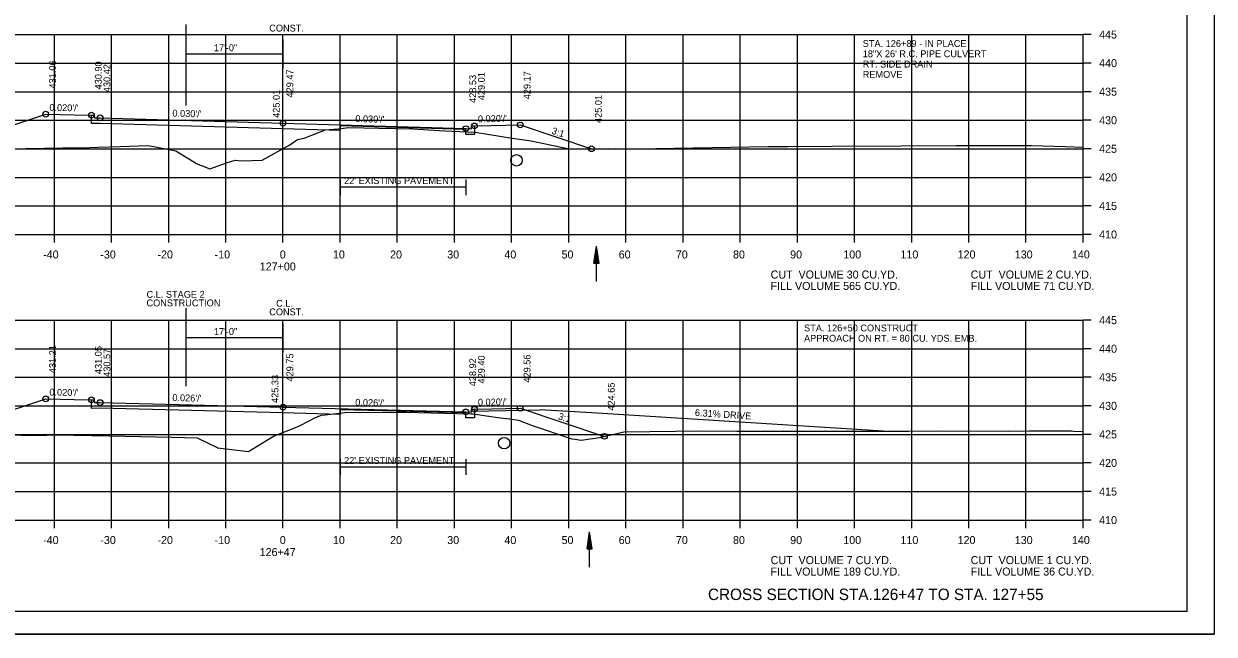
# Model space of a CAD drawing. Extents: x 1538688 to 1540766, y 656250 to 671912.
# Drawn here: x 1538812.8 to 1539021.1, y 660178 to 660284.8 of the extents above; entities that cross this region are included whole.
import ezdxf

# ---------------------------------------------------------------- set-up
doc = ezdxf.new("R2010")
doc.units = 0
for name, color, linetype in [('15', 7, 'Continuous'), ('16', 7, 'Continuous'), ('18', 7, 'Continuous'), ('20', 7, 'Continuous'), ('22', 7, 'Continuous'), ('26', 7, 'Continuous'), ('39', 7, 'Continuous'), ('41', 7, 'Continuous'), ('42', 7, 'Continuous'), ('7', 7, 'Continuous'), ('Borings', 7, 'Continuous'), ('Default', 7, 'Continuous'), ('Horizontal Alignment', 7, 'Continuous'), ('RipRap', 7, 'Continuous'), ('Wall Heights', 7, 'Continuous')]:
    doc.layers.add(name, color=color, linetype=linetype)

msp = doc.modelspace()

# ---------------------------------------------------------------- linework, layer by layer
at = {"layer": '15'}
for p, q in [((1538912.58, 660242.92), (1538913.03, 660245.92)), ((1538912.66, 660242.92), (1538913.03, 660245.42)), ((1538913.48, 660242.92), (1538913.03, 660245.92)), ((1538913.41, 660242.92), (1538913.03, 660245.42)), ((1538912.73, 660242.92), (1538913.03, 660244.9)), ((1538912.81, 660242.92), (1538913.03, 660244.4)), ((1538912.89, 660242.92), (1538913.03, 660243.9)), ((1538912.96, 660242.92), (1538913.03, 660243.39)), ((1538913.33, 660242.92), (1538913.03, 660244.9)), ((1538913.25, 660242.92), (1538913.03, 660244.4)), ((1538913.18, 660242.92), (1538913.03, 660243.9)), ((1538913.1, 660242.92), (1538913.03, 660243.39)), ((1538912.58, 660242.92), (1538913.48, 660242.92)), ((1538911.38, 660192.92), (1538911.83, 660195.92)), ((1538911.45, 660192.92), (1538911.83, 660195.42)), ((1538912.28, 660192.92), (1538911.83, 660195.92)), ((1538912.2, 660192.92), (1538911.83, 660195.42)), ((1538911.53, 660192.92), (1538911.83, 660194.91)), ((1538911.6, 660192.92), (1538911.83, 660194.41)), ((1538911.68, 660192.92), (1538911.83, 660193.9)), ((1538911.76, 660192.92), (1538911.83, 660193.4)), ((1538912.13, 660192.92), (1538911.83, 660194.91)), ((1538912.05, 660192.92), (1538911.83, 660194.41)), ((1538911.98, 660192.92), (1538911.83, 660193.9)), ((1538911.9, 660192.92), (1538911.83, 660193.4)), ((1538911.38, 660192.92), (1538912.28, 660192.92))]:
    msp.add_line(p, q, dxfattribs=at)
at = {"layer": '16'}
for p, q in [((1538891.18, 660217.04), (1538903.17, 660217.28)), ((1538913.16, 660216.68), (1538903.17, 660217.28)), ((1538963.18, 660213.52), (1538913.16, 660216.68))]:
    msp.add_line(p, q, dxfattribs=at)
at = {"layer": '18'}
for points in [[(1538803.43, 660262.82), (1538819.68, 660263.13), (1538822.95, 660263.13), (1538825.76, 660263.22), (1538829.71, 660263.36), (1538834.53, 660263.53), (1538835.6, 660263.39), (1538839.45, 660262.6), (1538843.04, 660260.39), (1538843.69, 660260.07), (1538844.03, 660259.97), (1538845.4, 660259.48), (1538848.27, 660260.5), (1538849.83, 660260.95), (1538850.91, 660260.84), (1538854.53, 660260.95), (1538859.37, 660263.63), (1538860.7, 660264.56), (1538861.86, 660264.84), (1538865.62, 660266.3), (1538867.82, 660266.48), (1538869.71, 660266.66), (1538874.98, 660266.58), (1538880.91, 660266.45), (1538886.52, 660266.13), (1538891.79, 660265.9), (1538898.29, 660264.83), (1538899.98, 660264.59), (1538901.63, 660264.37), (1538908.26, 660262.96), (1538915.16, 660262.99), (1538916.34, 660262.88), (1538923.41, 660262.99), (1538943.06, 660263.34), (1538946.44, 660263.36), (1538954.24, 660263.4), (1538966.36, 660263.48), (1538975.96, 660263.53), (1538978.87, 660263.52), (1538989.15, 660263.52), (1538995.12, 660263.37), (1538998.18, 660263.24)], [(1538801.36, 660213.08), (1538815.17, 660212.76), (1538818.6, 660212.88), (1538827.76, 660212.7), (1538838.74, 660212.47), (1538843.14, 660212.38), (1538846.64, 660210.65), (1538846.69, 660210.63), (1538846.73, 660210.63), (1538852.12, 660209.98), (1538855.96, 660212.32), (1538856.61, 660212.7), (1538859.98, 660213.98), (1538861.16, 660214.53), (1538863.87, 660215.93), (1538864.91, 660216.34), (1538865.57, 660216.41), (1538869.03, 660216.8), (1538878.02, 660216.84), (1538879.81, 660216.83), (1538881.76, 660216.77), (1538891.04, 660216.57), (1538891.42, 660216.55), (1538896.19, 660215.85), (1538897.81, 660215.68), (1538899.38, 660215.44), (1538901.78, 660214.52), (1538908.73, 660212.18), (1538909.28, 660212.11), (1538910.33, 660211.96), (1538911.93, 660212.17), (1538912.4, 660212.23), (1538913.89, 660212.5), (1538917.84, 660213.39), (1538931.42, 660213.59), (1538937.6, 660213.53), (1538950.74, 660213.5), (1538955.21, 660213.54), (1538967.7, 660213.51), (1538973.62, 660213.58), (1538985.05, 660213.55), (1538988.8, 660213.56), (1538996.13, 660213.59), (1538996.48, 660213.54), (1538998.18, 660213.48)]]:
    msp.add_lwpolyline(points, dxfattribs=at)
at = {"layer": '20'}
for points in [[(1538784.31, 660262.75), (1538791.09, 660260.49), (1538816.67, 660269.02), (1538821.67, 660268.92), (1538824.67, 660268.86), (1538825.17, 660268.86), (1538825.18, 660268.36), (1538826.18, 660268.38), (1538858.18, 660267.44), (1538890.18, 660266.49), (1538891.18, 660266.47), (1538891.19, 660266.97), (1538891.69, 660266.97), (1538894.69, 660267.03), (1538899.69, 660267.13), (1538912.16, 660262.97)], [(1538785.29, 660213.41), (1538792.33, 660211.07), (1538816.67, 660219.18), (1538821.67, 660219.08), (1538824.67, 660219.02), (1538825.17, 660219.02), (1538825.18, 660218.52), (1538826.18, 660218.54), (1538858.18, 660217.71), (1538890.18, 660216.89), (1538891.18, 660216.87), (1538891.19, 660217.37), (1538891.69, 660217.37), (1538894.69, 660217.43), (1538899.69, 660217.53), (1538914.42, 660212.62)]]:
    msp.add_lwpolyline(points, dxfattribs=at)
at = {"layer": '22'}
for p, q in [((1538718.18, 660282.96), (1538998.18, 660282.96)), ((1538818.18, 660247.96), (1538818.18, 660282.96)), ((1538828.18, 660247.96), (1538828.18, 660282.96)), ((1538838.18, 660247.96), (1538838.18, 660282.96)), ((1538848.18, 660247.96), (1538848.18, 660282.96)), ((1538858.18, 660247.96), (1538858.18, 660282.96)), ((1538868.18, 660247.96), (1538868.18, 660282.96)), ((1538878.18, 660247.96), (1538878.18, 660282.96)), ((1538888.18, 660247.96), (1538888.18, 660282.96)), ((1538898.18, 660247.96), (1538898.18, 660282.96)), ((1538908.18, 660247.96), (1538908.18, 660282.96)), ((1538918.18, 660247.96), (1538918.18, 660282.96)), ((1538928.18, 660247.96), (1538928.18, 660282.96)), ((1538938.18, 660247.96), (1538938.18, 660282.96)), ((1538948.18, 660247.96), (1538948.18, 660282.96)), ((1538958.18, 660247.96), (1538958.18, 660282.96)), ((1538968.18, 660247.96), (1538968.18, 660282.96)), ((1538978.18, 660247.96), (1538978.18, 660282.96)), ((1538988.18, 660247.96), (1538988.18, 660282.96)), ((1538998.18, 660247.96), (1538998.18, 660282.96)), ((1538718.18, 660277.96), (1538998.18, 660277.96)), ((1538718.18, 660272.96), (1538998.18, 660272.96)), ((1538718.18, 660267.96), (1538998.18, 660267.96)), ((1538718.18, 660262.96), (1538998.18, 660262.96)), ((1538718.18, 660257.96), (1538998.18, 660257.96)), ((1538718.18, 660252.96), (1538998.18, 660252.96)), ((1538718.18, 660247.96), (1538998.18, 660247.96)), ((1538718.18, 660232.96), (1538998.18, 660232.96)), ((1538818.18, 660197.96), (1538818.18, 660232.96)), ((1538828.18, 660197.96), (1538828.18, 660232.96)), ((1538838.18, 660197.96), (1538838.18, 660232.96)), ((1538848.18, 660197.96), (1538848.18, 660232.96)), ((1538858.18, 660197.96), (1538858.18, 660232.96)), ((1538868.18, 660197.96), (1538868.18, 660232.96)), ((1538878.18, 660197.96), (1538878.18, 660232.96)), ((1538888.18, 660197.96), (1538888.18, 660232.96)), ((1538898.18, 660197.96), (1538898.18, 660232.96)), ((1538908.18, 660197.96), (1538908.18, 660232.96)), ((1538918.18, 660197.96), (1538918.18, 660232.96)), ((1538928.18, 660197.96), (1538928.18, 660232.96)), ((1538938.18, 660197.96), (1538938.18, 660232.96)), ((1538948.18, 660197.96), (1538948.18, 660232.96)), ((1538958.18, 660197.96), (1538958.18, 660232.96)), ((1538968.18, 660197.96), (1538968.18, 660232.96)), ((1538978.18, 660197.96), (1538978.18, 660232.96)), ((1538988.18, 660197.96), (1538988.18, 660232.96)), ((1538998.18, 660197.96), (1538998.18, 660232.96)), ((1538718.18, 660227.96), (1538998.18, 660227.96)), ((1538718.18, 660222.96), (1538998.18, 660222.96)), ((1538718.18, 660217.96), (1538998.18, 660217.96)), ((1538718.18, 660212.96), (1538998.18, 660212.96)), ((1538718.18, 660207.96), (1538998.18, 660207.96)), ((1538718.18, 660202.96), (1538998.18, 660202.96)), ((1538718.18, 660197.96), (1538998.18, 660197.96))]:
    msp.add_line(p, q, dxfattribs=at)
at = {"layer": '26'}
msp.add_line((1538687.78, 660177.99), (1539021.11, 660177.99), dxfattribs=at)
msp.add_lwpolyline([(1538687.77, 660391.32), (1539021.11, 660391.32), (1539021.11, 660177.98), (1538687.77, 660177.98)], close=True, dxfattribs=at)
for centre in [(1538816.67, 660269.02), (1538824.67, 660268.86), (1538826.18, 660268.38), (1538858.18, 660267.44), (1538890.18, 660266.49), (1538891.69, 660266.97), (1538899.69, 660267.13), (1538912.16, 660262.97), (1538816.67, 660219.18), (1538824.67, 660219.02), (1538826.18, 660218.54), (1538858.18, 660217.71), (1538899.69, 660217.53), (1538890.18, 660216.89), (1538891.69, 660217.37), (1538914.42, 660212.62)]:
    msp.add_circle(centre, 0.5, dxfattribs=at)
at = {"layer": '39'}
for p, q in [((1538913.03, 660239.73), (1538913.03, 660245.92)), ((1538911.83, 660189.74), (1538911.83, 660195.92))]:
    msp.add_line(p, q, dxfattribs=at)
for centre in [(1538899.05, 660260.94), (1538896.87, 660211.42)]:
    msp.add_circle(centre, 1, dxfattribs=at)
at = {"layer": '7'}
for p, q in [((1538868.17, 660257.59), (1538868.17, 660254.84)), ((1538890.17, 660257.59), (1538890.17, 660254.84)), ((1538890.17, 660256.22), (1538868.17, 660256.22)), ((1538868.17, 660208.61), (1538868.17, 660205.86)), ((1538890.17, 660208.61), (1538890.17, 660205.86)), ((1538890.17, 660207.24), (1538868.17, 660207.24))]:
    msp.add_line(p, q, dxfattribs=at)
at = {"layer": 'Borings'}
for p, q in [((1538998.18, 660247.96), (1538998.18, 660282.96)), ((1538999.58, 660282.96), (1538998.18, 660282.96)), ((1538999.58, 660277.96), (1538998.18, 660277.96)), ((1538999.58, 660272.96), (1538998.18, 660272.96)), ((1538999.58, 660267.96), (1538998.18, 660267.96)), ((1538999.58, 660262.96), (1538998.18, 660262.96)), ((1538999.58, 660257.96), (1538998.18, 660257.96)), ((1538999.58, 660252.96), (1538998.18, 660252.96)), ((1538718.18, 660247.96), (1538998.18, 660247.96)), ((1538818.18, 660246.56), (1538818.18, 660247.96)), ((1538828.18, 660246.56), (1538828.18, 660247.96)), ((1538838.18, 660246.56), (1538838.18, 660247.96)), ((1538848.18, 660246.56), (1538848.18, 660247.96)), ((1538858.18, 660246.56), (1538858.18, 660247.96)), ((1538868.18, 660246.56), (1538868.18, 660247.96)), ((1538878.18, 660246.56), (1538878.18, 660247.96)), ((1538888.18, 660246.56), (1538888.18, 660247.96)), ((1538898.18, 660246.56), (1538898.18, 660247.96)), ((1538908.18, 660246.56), (1538908.18, 660247.96)), ((1538918.18, 660246.56), (1538918.18, 660247.96)), ((1538928.18, 660246.56), (1538928.18, 660247.96)), ((1538938.18, 660246.56), (1538938.18, 660247.96)), ((1538948.18, 660246.56), (1538948.18, 660247.96)), ((1538958.18, 660246.56), (1538958.18, 660247.96)), ((1538968.18, 660246.56), (1538968.18, 660247.96)), ((1538978.18, 660246.56), (1538978.18, 660247.96)), ((1538988.18, 660246.56), (1538988.18, 660247.96)), ((1538998.18, 660246.56), (1538998.18, 660247.96)), ((1538999.58, 660247.96), (1538998.18, 660247.96)), ((1538998.18, 660197.96), (1538998.18, 660232.96)), ((1538999.58, 660232.96), (1538998.18, 660232.96)), ((1538999.58, 660227.96), (1538998.18, 660227.96)), ((1538999.58, 660222.96), (1538998.18, 660222.96)), ((1538999.58, 660217.96), (1538998.18, 660217.96)), ((1538999.58, 660212.96), (1538998.18, 660212.96)), ((1538999.58, 660207.96), (1538998.18, 660207.96)), ((1538999.58, 660202.96), (1538998.18, 660202.96)), ((1538718.18, 660197.96), (1538998.18, 660197.96)), ((1538818.18, 660196.56), (1538818.18, 660197.96)), ((1538828.18, 660196.56), (1538828.18, 660197.96)), ((1538838.18, 660196.56), (1538838.18, 660197.96)), ((1538848.18, 660196.56), (1538848.18, 660197.96)), ((1538858.18, 660196.56), (1538858.18, 660197.96)), ((1538868.18, 660196.56), (1538868.18, 660197.96)), ((1538878.18, 660196.56), (1538878.18, 660197.96)), ((1538888.18, 660196.56), (1538888.18, 660197.96)), ((1538898.18, 660196.56), (1538898.18, 660197.96)), ((1538908.18, 660196.56), (1538908.18, 660197.96)), ((1538918.18, 660196.56), (1538918.18, 660197.96)), ((1538928.18, 660196.56), (1538928.18, 660197.96)), ((1538938.18, 660196.56), (1538938.18, 660197.96)), ((1538948.18, 660196.56), (1538948.18, 660197.96)), ((1538958.18, 660196.56), (1538958.18, 660197.96)), ((1538968.18, 660196.56), (1538968.18, 660197.96)), ((1538978.18, 660196.56), (1538978.18, 660197.96)), ((1538988.18, 660196.56), (1538988.18, 660197.96)), ((1538998.18, 660196.56), (1538998.18, 660197.96)), ((1538999.58, 660197.96), (1538998.18, 660197.96))]:
    msp.add_line(p, q, dxfattribs=at)
at = {"layer": 'Default'}
for p, q in [((1538841.17, 660284.72), (1538841.17, 660270.56)), ((1538858.18, 660282.04), (1538858.18, 660277.04)), ((1538858.18, 660279.54), (1538841.17, 660279.54)), ((1538841.17, 660235.04), (1538841.17, 660221.4)), ((1538858.18, 660232.36), (1538858.18, 660227.36)), ((1538858.18, 660229.86), (1538841.17, 660229.86))]:
    msp.add_line(p, q, dxfattribs=at)
at = {"layer": 'RipRap'}
for q in [(1539016.36, 660387.42), (1538700.18, 660181.96)]:
    msp.add_line((1539016.36, 660181.96), q, dxfattribs=at)
at = {"layer": 'Wall Heights'}
for points in [[(1538891.69, 660266.97), (1538891.69, 660265.47), (1538890.18, 660265.49), (1538890.18, 660265.49), (1538890.18, 660266.32), (1538868.18, 660266.97), (1538868.18, 660266.14), (1538858.18, 660266.44), (1538826.18, 660267.38), (1538824.67, 660267.36), (1538824.67, 660268.86)], [(1538891.69, 660217.37), (1538891.69, 660215.87), (1538890.18, 660215.89), (1538890.18, 660215.89), (1538890.18, 660216.72), (1538868.18, 660217.29), (1538868.18, 660216.46), (1538858.18, 660216.71), (1538826.18, 660217.54), (1538824.67, 660217.52), (1538824.67, 660219.02)]]:
    msp.add_lwpolyline(points, dxfattribs=at)

# ---------------------------------------------------------------- texts
at = {"layer": '15'}
msp.add_text('CROSS SECTION STA.126+47 TO STA. 127+55', height=2, dxfattribs=at).set_placement((1538932.54, 660183.96))
at = {"layer": '16'}
msp.add_text('6.31% DRIVE', height=1.2, rotation=356.389, dxfattribs=at).set_placement((1538930.22, 660216.19))
at = {"layer": '41'}
for s, p in [('431.06', (1538818.47, 660273.52)), ('430.90', (1538826.47, 660273.36)), ('430.42', (1538827.98, 660272.88)), ('429.47', (1538859.98, 660271.94)), ('429.17', (1538901.49, 660271.63)), ('428.53', (1538891.98, 660270.99)), ('429.01', (1538893.49, 660271.47)), ('425.01', (1538857.61, 660268.38)), ('425.01', (1538913.96, 660267.47)), ('431.21', (1538818.47, 660223.68)), ('431.05', (1538826.47, 660223.52)), ('430.57', (1538827.98, 660223.04)), ('429.75', (1538859.98, 660222.21)), ('429.40', (1538893.49, 660221.87)), ('429.56', (1538901.49, 660222.03)), ('428.92', (1538891.98, 660221.39)), ('425.33', (1538857.38, 660218.46)), ('424.65', (1538916.22, 660217.12))]:
    msp.add_text(s, height=1.2, rotation=90, dxfattribs=at).set_placement(p)
at = {"layer": '42'}
for s, rotation, p in [("0.020'/'", 358.8542, (1538817.3, 660269.61)), ("0.030'/'", 358.3098, (1538838.82, 660268.61)), ("0.030'/'", 358.3098, (1538870.82, 660267.66)), ("0.020'/'", 1.1458, (1538892.3, 660267.58)), ('3:1', 341.5651, (1538905.08, 660265.63)), ("0.020'/'", 358.8542, (1538817.3, 660219.77)), ("0.026'/'", 358.5233, (1538838.81, 660218.81)), ("0.026'/'", 358.5233, (1538870.81, 660217.99)), ("0.020'/'", 1.1458, (1538892.3, 660217.98)), ('3:1', 341.5651, (1538906.21, 660215.65))]:
    msp.add_text(s, height=1.2, rotation=rotation, dxfattribs=at).set_placement(p)
at = {"layer": '7'}
for s, p in [("22' EXISTING PAVEMENT", (1538868.87, 660256.78)), ('STA. 126+50 CONSTRUCT', (1538949.35, 660230.99)), ('APPROACH ON RT. = 80 CU. YDS. EMB.', (1538949.35, 660229.19)), ("22' EXISTING PAVEMENT", (1538868.87, 660207.8))]:
    msp.add_text(s, height=1.2, dxfattribs=at).set_placement(p)
at = {"layer": 'Default'}
for s, p in [('CONST.', (1538855.78, 660283.49)), ('17\'-0"', (1538846.09, 660280.05)), ('STA. 126+89 - IN PLACE', (1538959.62, 660280.79)), ('18"X 26\' R.C. PIPE CULVERT', (1538959.62, 660278.99)), ('RT. SIDE DRAIN', (1538959.62, 660277.19)), ('REMOVE', (1538959.62, 660275.39)), ('C.L. STAGE 2', (1538834.31, 660236.88)), ('CONSTRUCTION', (1538834.3, 660235.38)), ('CONST.', (1538855.78, 660233.81)), ('C.L.', (1538856.98, 660235.31)), ('17\'-0"', (1538846.09, 660230.37))]:
    msp.add_text(s, height=1.2, dxfattribs=at).set_placement(p)
at = {"layer": 'Horizontal Alignment'}
for s, p in [('445', (1539000.98, 660282.26)), ('440', (1539000.98, 660277.26)), ('435', (1539000.98, 660272.26)), ('430', (1539000.98, 660267.26)), ('425', (1539000.98, 660262.26)), ('420', (1539000.98, 660257.26)), ('415', (1539000.98, 660252.26)), ('410', (1539000.98, 660247.26)), ('-40', (1538816.22, 660243.76)), ('-30', (1538826.22, 660243.76)), ('-20', (1538836.22, 660243.76)), ('-10', (1538846.22, 660243.76)), ('0', (1538857.62, 660243.76)), ('10', (1538866.92, 660243.76)), ('20', (1538876.92, 660243.76)), ('30', (1538886.92, 660243.76)), ('40', (1538896.92, 660243.76)), ('50', (1538906.92, 660243.76)), ('60', (1538916.92, 660243.76)), ('70', (1538926.92, 660243.76)), ('80', (1538936.92, 660243.76)), ('90', (1538946.92, 660243.76)), ('100', (1538956.22, 660243.76)), ('110', (1538966.22, 660243.76)), ('120', (1538976.22, 660243.76)), ('130', (1538986.22, 660243.76)), ('140', (1538996.22, 660243.76)), ('127+00', (1538854.12, 660241.66)), ('CUT  VOLUME 30 CU.YD.', (1538943.5, 660240.25)), ('CUT  VOLUME 2 CU.YD.', (1538978.5, 660240.25)), ('FILL VOLUME 565 CU.YD.', (1538943.5, 660238.25)), ('FILL VOLUME 71 CU.YD.', (1538978.5, 660238.25)), ('445', (1539000.98, 660232.26)), ('440', (1539000.98, 660227.26)), ('435', (1539000.98, 660222.26)), ('430', (1539000.98, 660217.26)), ('425', (1539000.98, 660212.26)), ('420', (1539000.98, 660207.26)), ('415', (1539000.98, 660202.26)), ('410', (1539000.98, 660197.26)), ('-40', (1538816.22, 660193.76)), ('-30', (1538826.22, 660193.76)), ('-20', (1538836.22, 660193.76)), ('-10', (1538846.22, 660193.76)), ('0', (1538857.62, 660193.76)), ('10', (1538866.92, 660193.76)), ('20', (1538876.92, 660193.76)), ('30', (1538886.92, 660193.76)), ('40', (1538896.92, 660193.76)), ('50', (1538906.92, 660193.76)), ('60', (1538916.92, 660193.76)), ('70', (1538926.92, 660193.76)), ('80', (1538936.92, 660193.76)), ('90', (1538946.92, 660193.76)), ('100', (1538956.22, 660193.76)), ('110', (1538966.22, 660193.76)), ('120', (1538976.22, 660193.76)), ('130', (1538986.22, 660193.76)), ('140', (1538996.22, 660193.76)), ('126+47', (1538854.1, 660191.66)), ('CUT  VOLUME 7 CU.YD.', (1538943.5, 660190.25)), ('CUT  VOLUME 1 CU.YD.', (1538978.5, 660190.25)), ('FILL VOLUME 189 CU.YD.', (1538943.5, 660188.25)), ('FILL VOLUME 36 CU.YD.', (1538978.5, 660188.25))]:
    msp.add_text(s, height=1.4, dxfattribs=at).set_placement(p)

doc.saveas('drawing.dxf')
